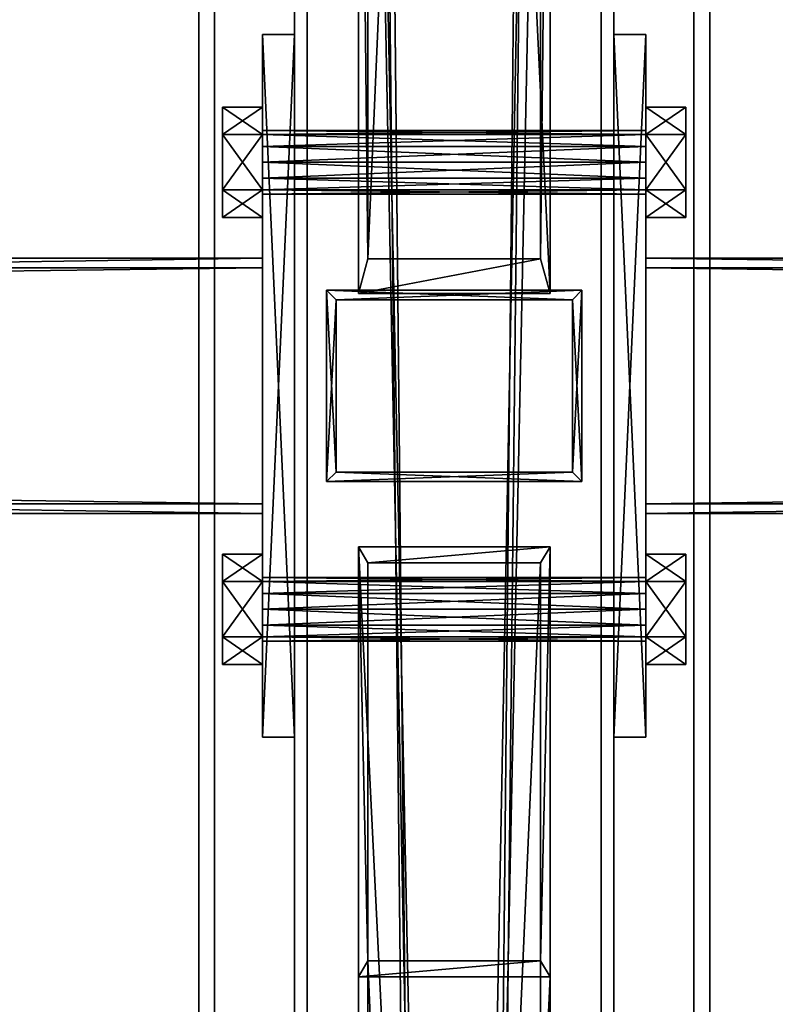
# Model space of a CAD drawing. Header units: millimetres. Extents: x -333 to 67333, y -930 to 39730.
# Tile 896 of 1056: x 5364 to 5601, y 35556 to 35865. Entities that reach past the tile are written whole.
import ezdxf

# ---------------------------------------------------------------- set-up
doc = ezdxf.new("R2010")
doc.units = ezdxf.units.MM
for name, color, linetype in [('2', 7, 'Continuous'), ('3', 7, 'Continuous'), ('5', 7, 'Continuous'), ('6', 7, 'Continuous'), ('8', 7, 'Continuous'), ('95', 7, 'Continuous'), ('99', 7, 'Continuous')]:
    doc.layers.add(name, color=color, linetype=linetype)

msp = doc.modelspace()

# ---------------------------------------------------------------- meshes
at = {"layer": '2', "color": 20}
mesh = msp.add_polyface(dxfattribs=at)
corners = [(5463, 35722.98, 3718.36), (5463, 35776.98, 3706.88), (5463, 35776.98, 3080), (5463, 35722.98, 3080), (5537, 35776.98, 3706.88), (5537, 35776.98, 3080), (5537, 35722.98, 3718.36), (5537, 35722.98, 3080), (5460, 35719.98, 3719), (5540, 35719.98, 3719), (5540, 35719.98, 3080), (5460, 35719.98, 3080), (5540, 35779.98, 3706.25), (5540, 35779.98, 3080), (5460, 35779.98, 3706.25), (5460, 35779.98, 3080)]
mesh.append_faces([[corners[k] for k in face] for face in [(0, 2, 3, 3), (1, 5, 2, 2), (4, 7, 5, 5), (6, 3, 7, 7), (8, 10, 11, 11), (9, 13, 10, 10), (12, 15, 13, 13), (14, 11, 15, 15)]], dxfattribs={"vtx0": -1, "color": 20})
mesh.append_faces([[corners[k] for k in face] for face in [(9, 6, 12, 12), (6, 8, 0, 0), (0, 8, 1, 1), (12, 4, 14, 14), (4, 12, 6, 6), (14, 1, 8, 8), (11, 3, 15, 15), (3, 10, 7, 7), (7, 10, 5, 5), (15, 2, 13, 13), (2, 15, 3, 3), (13, 5, 10, 10)]], dxfattribs={"vtx0": -1, "vtx1": -1, "color": 20})
mesh.append_faces([[corners[k] for k in face] for face in [(6, 9, 8, 8), (14, 4, 1, 1), (3, 11, 10, 10), (13, 2, 5, 5)]], dxfattribs={"vtx0": -1, "vtx2": -1, "vtx3": -1, "color": 20})
mesh.append_faces([[corners[k] for k in face] for face in [(0, 1, 2, 2), (1, 4, 5, 5), (4, 6, 7, 7), (6, 0, 3, 3), (8, 9, 10, 10), (9, 12, 13, 13), (12, 14, 15, 15), (14, 8, 11, 11)]], dxfattribs={"vtx2": -1, "vtx3": -1, "color": 20})
at = {"layer": '3', "color": 91}
mesh = msp.add_polyface(dxfattribs=at)
corners = [(60, 35713, 2983), (60, 35787, 2983), (5440, 35787, 2983), (5440, 35713, 2983), (60, 35787, 3057), (5440, 35787, 3057), (60, 35713, 3057), (5440, 35713, 3057), (60, 35710, 2980), (60, 35710, 3060), (5440, 35710, 3060), (5440, 35710, 2980), (60, 35790, 3060), (5440, 35790, 3060), (60, 35790, 2980), (5440, 35790, 2980)]
mesh.append_faces([[corners[k] for k in face] for face in [(0, 2, 3, 3), (1, 5, 2, 2), (4, 7, 5, 5), (6, 3, 7, 7), (8, 10, 11, 11), (9, 13, 10, 10), (12, 15, 13, 13), (14, 11, 15, 15)]], dxfattribs={"vtx0": -1, "color": 91})
mesh.append_faces([[corners[k] for k in face] for face in [(9, 6, 12, 12), (6, 8, 0, 0), (0, 8, 1, 1), (12, 4, 14, 14), (4, 12, 6, 6), (14, 1, 8, 8), (11, 3, 15, 15), (3, 10, 7, 7), (7, 10, 5, 5), (15, 2, 13, 13), (2, 15, 3, 3), (13, 5, 10, 10)]], dxfattribs={"vtx0": -1, "vtx1": -1, "color": 91})
mesh.append_faces([[corners[k] for k in face] for face in [(6, 9, 8, 8), (14, 4, 1, 1), (3, 11, 10, 10), (13, 2, 5, 5)]], dxfattribs={"vtx0": -1, "vtx2": -1, "vtx3": -1, "color": 91})
mesh.append_faces([[corners[k] for k in face] for face in [(0, 1, 2, 2), (1, 4, 5, 5), (4, 6, 7, 7), (6, 0, 3, 3), (8, 9, 10, 10), (9, 12, 13, 13), (12, 14, 15, 15), (14, 8, 11, 11)]], dxfattribs={"vtx2": -1, "vtx3": -1, "color": 91})
mesh = msp.add_polyface(dxfattribs=at)
corners = [(5560, 35713, 2983), (5560, 35787, 2983), (11040, 35787, 2983), (11040, 35713, 2983), (5560, 35787, 3057), (11040, 35787, 3057), (5560, 35713, 3057), (11040, 35713, 3057), (5560, 35710, 2980), (5560, 35710, 3060), (11040, 35710, 3060), (11040, 35710, 2980), (5560, 35790, 3060), (11040, 35790, 3060), (5560, 35790, 2980), (11040, 35790, 2980)]
mesh.append_faces([[corners[k] for k in face] for face in [(0, 2, 3, 3), (1, 5, 2, 2), (4, 7, 5, 5), (6, 3, 7, 7), (8, 10, 11, 11), (9, 13, 10, 10), (12, 15, 13, 13), (14, 11, 15, 15)]], dxfattribs={"vtx0": -1, "color": 91})
mesh.append_faces([[corners[k] for k in face] for face in [(9, 6, 12, 12), (6, 8, 0, 0), (0, 8, 1, 1), (12, 4, 14, 14), (4, 12, 6, 6), (14, 1, 8, 8), (11, 3, 15, 15), (3, 10, 7, 7), (7, 10, 5, 5), (15, 2, 13, 13), (2, 15, 3, 3), (13, 5, 10, 10)]], dxfattribs={"vtx0": -1, "vtx1": -1, "color": 91})
mesh.append_faces([[corners[k] for k in face] for face in [(6, 9, 8, 8), (14, 4, 1, 1), (3, 11, 10, 10), (13, 2, 5, 5)]], dxfattribs={"vtx0": -1, "vtx2": -1, "vtx3": -1, "color": 91})
mesh.append_faces([[corners[k] for k in face] for face in [(0, 1, 2, 2), (1, 4, 5, 5), (4, 6, 7, 7), (6, 0, 3, 3), (8, 9, 10, 10), (9, 12, 13, 13), (12, 14, 15, 15), (14, 8, 11, 11)]], dxfattribs={"vtx2": -1, "vtx3": -1, "color": 91})
at = {"layer": '5', "color": 131}
mesh = msp.add_polyface(dxfattribs=at)
corners = [(5454, 38614.98, 2984), (5546, 38614.98, 2984), (5546, 29415.28, 2984), (5454, 29415.28, 2984), (5546, 38614.98, 3076), (5546, 29415.28, 3076), (5454, 38614.98, 3076), (5454, 29415.28, 3076), (5450, 38614.98, 2980), (5450, 38614.98, 3080), (5450, 29415.28, 3080), (5450, 29415.28, 2980), (5550, 38614.98, 3080), (5550, 29415.28, 3080), (5550, 38614.98, 2980), (5550, 29415.28, 2980)]
mesh.append_faces([[corners[k] for k in face] for face in [(0, 2, 3, 3), (1, 5, 2, 2), (4, 7, 5, 5), (6, 3, 7, 7), (8, 10, 11, 11), (9, 13, 10, 10), (12, 15, 13, 13), (14, 11, 15, 15)]], dxfattribs={"vtx0": -1, "color": 131})
mesh.append_faces([[corners[k] for k in face] for face in [(9, 6, 12, 12), (6, 8, 0, 0), (0, 8, 1, 1), (12, 4, 14, 14), (4, 12, 6, 6), (14, 1, 8, 8), (11, 3, 15, 15), (3, 10, 7, 7), (7, 10, 5, 5), (15, 2, 13, 13), (2, 15, 3, 3), (13, 5, 10, 10)]], dxfattribs={"vtx0": -1, "vtx1": -1, "color": 131})
mesh.append_faces([[corners[k] for k in face] for face in [(6, 9, 8, 8), (14, 4, 1, 1), (3, 11, 10, 10), (13, 2, 5, 5)]], dxfattribs={"vtx0": -1, "vtx2": -1, "vtx3": -1, "color": 131})
mesh.append_faces([[corners[k] for k in face] for face in [(0, 1, 2, 2), (1, 4, 5, 5), (4, 6, 7, 7), (6, 0, 3, 3), (8, 9, 10, 10), (9, 12, 13, 13), (12, 14, 15, 15), (14, 8, 11, 11)]], dxfattribs={"vtx2": -1, "vtx3": -1, "color": 131})
at = {"layer": '6', "color": 2}
mesh = msp.add_polyface(dxfattribs=at)
corners = [(5575, 30885.5, 4751.68), (5425, 30885.5, 4751.68), (5425, 38624.98, 3106.65), (5575, 38624.98, 3106.65), (5425, 30916.69, 4898.4), (5425, 38774.98, 3228.12), (5575, 30916.69, 4898.4), (5575, 38774.98, 3228.12), (5580, 30884.46, 4746.79), (5580, 30917.73, 4903.29), (5580, 38779.98, 3232.17), (5580, 38619.98, 3102.61), (5420, 30917.73, 4903.29), (5420, 38779.98, 3232.17), (5420, 30884.46, 4746.79), (5420, 38619.98, 3102.61)]
mesh.append_faces([[corners[k] for k in face] for face in [(0, 2, 3, 3), (1, 5, 2, 2), (4, 7, 5, 5), (6, 3, 7, 7), (8, 10, 11, 11), (9, 13, 10, 10), (12, 15, 13, 13), (14, 11, 15, 15)]], dxfattribs={"vtx0": -1, "color": 2})
mesh.append_faces([[corners[k] for k in face] for face in [(9, 6, 12, 12), (6, 8, 0, 0), (0, 8, 1, 1), (12, 4, 14, 14), (4, 12, 6, 6), (14, 1, 8, 8), (11, 3, 15, 15), (3, 10, 7, 7), (7, 10, 5, 5), (15, 2, 13, 13), (2, 15, 3, 3), (13, 5, 10, 10)]], dxfattribs={"vtx0": -1, "vtx1": -1, "color": 2})
mesh.append_faces([[corners[k] for k in face] for face in [(6, 9, 8, 8), (14, 4, 1, 1), (3, 11, 10, 10), (13, 2, 5, 5)]], dxfattribs={"vtx0": -1, "vtx2": -1, "vtx3": -1, "color": 2})
mesh.append_faces([[corners[k] for k in face] for face in [(0, 1, 2, 2), (1, 4, 5, 5), (4, 6, 7, 7), (6, 0, 3, 3), (8, 9, 10, 10), (9, 12, 13, 13), (12, 14, 15, 15), (14, 8, 11, 11)]], dxfattribs={"vtx2": -1, "vtx3": -1, "color": 2})
at = {"layer": '8', "color": 253}
mesh = msp.add_polyface(dxfattribs=at)
corners = [(5527, 36056.56, 3080), (5473, 36056.56, 3080), (5473, 37188.64, 3406.84), (5527, 37188.64, 3406.84), (5473, 35789.77, 3080), (5473, 37034.98, 3439.5), (5527, 35789.77, 3080), (5527, 37034.98, 3439.5), (5530, 36067.38, 3080), (5530, 35778.96, 3080), (5530, 37028.76, 3440.82), (5530, 37194.87, 3405.51), (5470, 35778.96, 3080), (5470, 37028.76, 3440.82), (5470, 36067.38, 3080), (5470, 37194.87, 3405.51)]
mesh.append_faces([[corners[k] for k in face] for face in [(0, 2, 3, 3), (1, 5, 2, 2), (4, 7, 5, 5), (6, 3, 7, 7), (8, 10, 11, 11), (9, 13, 10, 10), (12, 15, 13, 13), (14, 11, 15, 15)]], dxfattribs={"vtx0": -1, "color": 253})
mesh.append_faces([[corners[k] for k in face] for face in [(9, 6, 12, 12), (6, 8, 0, 0), (0, 8, 1, 1), (12, 4, 14, 14), (4, 12, 6, 6), (14, 1, 8, 8), (11, 3, 15, 15), (3, 10, 7, 7), (7, 10, 5, 5), (15, 2, 13, 13), (2, 15, 3, 3), (13, 5, 10, 10)]], dxfattribs={"vtx0": -1, "vtx1": -1, "color": 253})
mesh.append_faces([[corners[k] for k in face] for face in [(6, 9, 8, 8), (14, 4, 1, 1), (3, 11, 10, 10), (13, 2, 5, 5)]], dxfattribs={"vtx0": -1, "vtx2": -1, "vtx3": -1, "color": 253})
mesh.append_faces([[corners[k] for k in face] for face in [(0, 1, 2, 2), (1, 4, 5, 5), (4, 6, 7, 7), (6, 0, 3, 3), (8, 9, 10, 10), (9, 12, 13, 13), (12, 14, 15, 15), (14, 8, 11, 11)]], dxfattribs={"vtx2": -1, "vtx3": -1, "color": 253})
mesh = msp.add_polyface(dxfattribs=at)
corners = [(5527, 34293.12, 4022.28), (5473, 34293.12, 4022.28), (5473, 35569.92, 3080), (5527, 35569.92, 3080), (5473, 34468.15, 3985.08), (5473, 35694.54, 3080), (5527, 34468.15, 3985.08), (5527, 35694.54, 3080), (5530, 34286.02, 4023.79), (5530, 34475.24, 3983.57), (5530, 35699.59, 3080), (5530, 35564.87, 3080), (5470, 34475.24, 3983.57), (5470, 35699.59, 3080), (5470, 34286.02, 4023.79), (5470, 35564.87, 3080)]
mesh.append_faces([[corners[k] for k in face] for face in [(0, 2, 3, 3), (1, 5, 2, 2), (4, 7, 5, 5), (6, 3, 7, 7), (8, 10, 11, 11), (9, 13, 10, 10), (12, 15, 13, 13), (14, 11, 15, 15)]], dxfattribs={"vtx0": -1, "color": 253})
mesh.append_faces([[corners[k] for k in face] for face in [(9, 6, 12, 12), (6, 8, 0, 0), (0, 8, 1, 1), (12, 4, 14, 14), (4, 12, 6, 6), (14, 1, 8, 8), (11, 3, 15, 15), (3, 10, 7, 7), (7, 10, 5, 5), (15, 2, 13, 13), (2, 15, 3, 3), (13, 5, 10, 10)]], dxfattribs={"vtx0": -1, "vtx1": -1, "color": 253})
mesh.append_faces([[corners[k] for k in face] for face in [(6, 9, 8, 8), (14, 4, 1, 1), (3, 11, 10, 10), (13, 2, 5, 5)]], dxfattribs={"vtx0": -1, "vtx2": -1, "vtx3": -1, "color": 253})
mesh.append_faces([[corners[k] for k in face] for face in [(0, 1, 2, 2), (1, 4, 5, 5), (4, 6, 7, 7), (6, 0, 3, 3), (8, 9, 10, 10), (9, 12, 13, 13), (12, 14, 15, 15), (14, 8, 11, 11)]], dxfattribs={"vtx2": -1, "vtx3": -1, "color": 253})
at = {"layer": '95', "color": 7}
mesh = msp.add_polyface(dxfattribs=at)
corners = [(5560, 35810, 3020), (5560, 35811.34, 3015), (5440, 35811.34, 3015), (5440, 35810, 3020), (5560, 35815, 3011.34), (5440, 35815, 3011.34), (5560, 35820, 3010), (5440, 35820, 3010), (5560, 35825, 3011.34), (5440, 35825, 3011.34), (5560, 35828.66, 3015), (5440, 35828.66, 3015), (5560, 35830, 3020), (5440, 35830, 3020), (5560, 35828.66, 3025), (5440, 35828.66, 3025), (5560, 35825, 3028.66), (5440, 35825, 3028.66), (5560, 35820, 3030), (5440, 35820, 3030), (5560, 35815, 3028.66), (5440, 35815, 3028.66), (5560, 35811.34, 3025), (5440, 35811.34, 3025), (5440, 35802.68, 3020), (5440, 35811.34, 3005), (5427.5, 35811.34, 3005), (5427.5, 35802.68, 3020), (5440, 35828.66, 3005), (5427.5, 35828.66, 3005), (5440, 35837.32, 3020), (5427.5, 35837.32, 3020), (5440, 35828.66, 3035), (5427.5, 35828.66, 3035), (5440, 35811.34, 3035), (5427.5, 35811.34, 3035), (5572.5, 35802.68, 3020), (5572.5, 35811.34, 3005), (5560, 35811.34, 3005), (5560, 35802.68, 3020), (5572.5, 35828.66, 3005), (5560, 35828.66, 3005), (5572.5, 35837.32, 3020), (5560, 35837.32, 3020), (5572.5, 35828.66, 3035), (5560, 35828.66, 3035), (5572.5, 35811.34, 3035), (5560, 35811.34, 3035), (5560, 35670, 3020), (5560, 35671.34, 3015), (5440, 35671.34, 3015), (5440, 35670, 3020), (5560, 35675, 3011.34), (5440, 35675, 3011.34), (5560, 35680, 3010), (5440, 35680, 3010), (5560, 35685, 3011.34), (5440, 35685, 3011.34), (5560, 35688.66, 3015), (5440, 35688.66, 3015), (5560, 35690, 3020), (5440, 35690, 3020), (5560, 35688.66, 3025), (5440, 35688.66, 3025), (5560, 35685, 3028.66), (5440, 35685, 3028.66), (5560, 35680, 3030), (5440, 35680, 3030), (5560, 35675, 3028.66), (5440, 35675, 3028.66), (5560, 35671.34, 3025), (5440, 35671.34, 3025), (5440, 35662.68, 3020), (5440, 35671.34, 3005), (5427.5, 35671.34, 3005), (5427.5, 35662.68, 3020), (5440, 35688.66, 3005), (5427.5, 35688.66, 3005), (5440, 35697.32, 3020), (5427.5, 35697.32, 3020), (5440, 35688.66, 3035), (5427.5, 35688.66, 3035), (5440, 35671.34, 3035), (5427.5, 35671.34, 3035), (5572.5, 35662.68, 3020), (5572.5, 35671.34, 3005), (5560, 35671.34, 3005), (5560, 35662.68, 3020), (5572.5, 35688.66, 3005), (5560, 35688.66, 3005), (5572.5, 35697.32, 3020), (5560, 35697.32, 3020), (5572.5, 35688.66, 3035), (5560, 35688.66, 3035), (5572.5, 35671.34, 3035), (5560, 35671.34, 3035)]
mesh.append_faces([[corners[k] for k in face] for face in [(0, 2, 3, 3), (1, 5, 2, 2), (4, 7, 5, 5), (6, 9, 7, 7), (8, 11, 9, 9), (10, 13, 11, 11), (12, 15, 13, 13), (14, 17, 15, 15), (16, 19, 17, 17), (18, 21, 19, 19), (20, 23, 21, 21), (22, 3, 23, 23), (4, 8, 6, 6), (16, 20, 18, 18), (23, 19, 21, 21), (9, 5, 7, 7), (24, 26, 27, 27), (25, 29, 26, 26), (28, 31, 29, 29), (30, 33, 31, 31), (32, 35, 33, 33), (34, 27, 35, 35), (25, 30, 28, 28), (32, 24, 34, 34), (27, 33, 35, 35), (31, 26, 29, 29), (36, 38, 39, 39), (37, 41, 38, 38), (40, 43, 41, 41), (42, 45, 43, 43), (44, 47, 45, 45), (46, 39, 47, 47), (37, 42, 40, 40), (44, 36, 46, 46), (39, 45, 47, 47), (43, 38, 41, 41), (48, 50, 51, 51), (49, 53, 50, 50), (52, 55, 53, 53), (54, 57, 55, 55), (56, 59, 57, 57), (58, 61, 59, 59), (60, 63, 61, 61), (62, 65, 63, 63), (64, 67, 65, 65), (66, 69, 67, 67), (68, 71, 69, 69), (70, 51, 71, 71), (54, 58, 56, 56), (64, 68, 66, 66), (71, 67, 69, 69), (59, 55, 57, 57), (72, 74, 75, 75), (73, 77, 74, 74), (76, 79, 77, 77), (78, 81, 79, 79), (80, 83, 81, 81), (82, 75, 83, 83), (73, 78, 76, 76), (80, 72, 82, 82), (75, 81, 83, 83), (79, 74, 77, 77), (84, 86, 87, 87), (85, 89, 86, 86), (88, 91, 89, 89), (90, 93, 91, 91), (92, 95, 93, 93), (94, 87, 95, 95), (85, 90, 88, 88), (92, 84, 94, 94), (87, 93, 95, 95), (91, 86, 89, 89)]], dxfattribs={"vtx0": -1, "color": 7})
mesh.append_faces([[corners[k] for k in face] for face in [(8, 4, 10, 10), (10, 1, 12, 12), (12, 0, 14, 14), (14, 22, 16, 16), (19, 23, 17, 17), (17, 23, 15, 15), (15, 2, 13, 13), (13, 2, 11, 11), (11, 5, 9, 9), (30, 24, 32, 32), (33, 26, 31, 31), (42, 36, 44, 44), (45, 38, 43, 43), (58, 52, 60, 60), (60, 48, 62, 62), (62, 70, 64, 64), (67, 71, 65, 65), (65, 51, 63, 63), (63, 50, 61, 61), (61, 53, 59, 59), (78, 72, 80, 80), (81, 74, 79, 79), (90, 84, 92, 92), (93, 86, 91, 91)]], dxfattribs={"vtx0": -1, "vtx1": -1, "color": 7})
mesh.append_faces([[corners[k] for k in face] for face in [(10, 4, 1, 1), (12, 1, 0, 0), (14, 0, 22, 22), (16, 22, 20, 20), (15, 23, 3, 3), (15, 3, 2, 2), (11, 2, 5, 5), (30, 25, 24, 24), (33, 27, 26, 26), (42, 37, 36, 36), (45, 39, 38, 38), (58, 54, 52, 52), (60, 52, 49, 49), (60, 49, 48, 48), (62, 48, 70, 70), (64, 70, 68, 68), (65, 71, 51, 51), (63, 51, 50, 50), (61, 50, 53, 53), (59, 53, 55, 55), (78, 73, 72, 72), (81, 75, 74, 74), (90, 85, 84, 84), (93, 87, 86, 86)]], dxfattribs={"vtx0": -1, "vtx2": -1, "vtx3": -1, "color": 7})
mesh.append_faces([[corners[k] for k in face] for face in [(0, 1, 2, 2), (1, 4, 5, 5), (4, 6, 7, 7), (6, 8, 9, 9), (8, 10, 11, 11), (10, 12, 13, 13), (12, 14, 15, 15), (14, 16, 17, 17), (16, 18, 19, 19), (18, 20, 21, 21), (20, 22, 23, 23), (22, 0, 3, 3), (24, 25, 26, 26), (25, 28, 29, 29), (28, 30, 31, 31), (30, 32, 33, 33), (32, 34, 35, 35), (34, 24, 27, 27), (36, 37, 38, 38), (37, 40, 41, 41), (40, 42, 43, 43), (42, 44, 45, 45), (44, 46, 47, 47), (46, 36, 39, 39), (48, 49, 50, 50), (49, 52, 53, 53), (52, 54, 55, 55), (54, 56, 57, 57), (56, 58, 59, 59), (58, 60, 61, 61), (60, 62, 63, 63), (62, 64, 65, 65), (64, 66, 67, 67), (66, 68, 69, 69), (68, 70, 71, 71), (70, 48, 51, 51), (72, 73, 74, 74), (73, 76, 77, 77), (76, 78, 79, 79), (78, 80, 81, 81), (80, 82, 83, 83), (82, 72, 75, 75), (84, 85, 86, 86), (85, 88, 89, 89), (88, 90, 91, 91), (90, 92, 93, 93), (92, 94, 95, 95), (94, 84, 87, 87)]], dxfattribs={"vtx2": -1, "vtx3": -1, "color": 7})
at = {"layer": '99', "color": 7}
mesh = msp.add_polyface(dxfattribs=at)
corners = [(5450, 35640, 3060), (5450, 35860, 3060), (5450, 35860, 2980), (5450, 35640, 2980), (5440, 35860, 3060), (5440, 35860, 2980), (5440, 35640, 3060), (5440, 35640, 2980)]
mesh.append_faces([[corners[k] for k in face] for face in [(0, 2, 3, 3), (1, 5, 2, 2), (4, 7, 5, 5), (6, 3, 7, 7), (1, 6, 4, 4), (3, 5, 7, 7)]], dxfattribs={"vtx0": -1, "color": 7})
mesh.append_faces([[corners[k] for k in face] for face in [(0, 1, 2, 2), (1, 4, 5, 5), (4, 6, 7, 7), (6, 0, 3, 3), (1, 0, 6, 6), (3, 2, 5, 5)]], dxfattribs={"vtx2": -1, "vtx3": -1, "color": 7})
mesh = msp.add_polyface(dxfattribs=at)
corners = [(5550, 35860, 3060), (5550, 35640, 3060), (5550, 35640, 2980), (5550, 35860, 2980), (5560, 35640, 3060), (5560, 35640, 2980), (5560, 35860, 3060), (5560, 35860, 2980)]
mesh.append_faces([[corners[k] for k in face] for face in [(0, 2, 3, 3), (1, 5, 2, 2), (4, 7, 5, 5), (6, 3, 7, 7), (1, 6, 4, 4), (3, 5, 7, 7)]], dxfattribs={"vtx0": -1, "color": 7})
mesh.append_faces([[corners[k] for k in face] for face in [(0, 1, 2, 2), (1, 4, 5, 5), (4, 6, 7, 7), (6, 0, 3, 3), (1, 0, 6, 6), (3, 2, 5, 5)]], dxfattribs={"vtx2": -1, "vtx3": -1, "color": 7})

doc.saveas('drawing.dxf')
